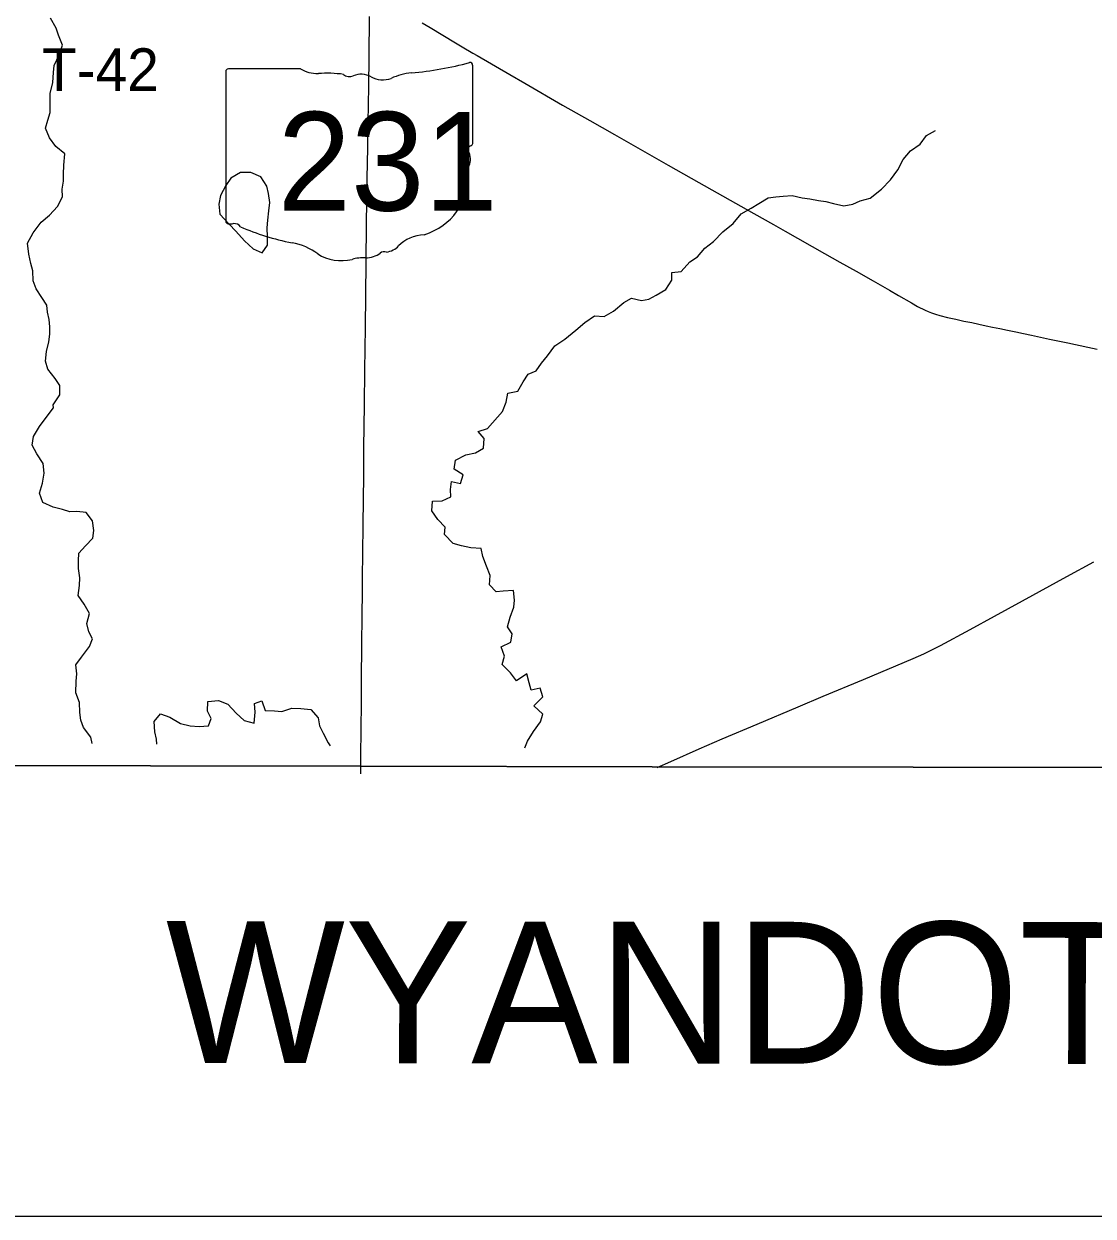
# Model space of a CAD drawing. Extents: x 0 to 34, y 0 to 22.
# Drawn here: x 5.721 to 6.435, y 14.1 to 14.896 of the extents above; entities that cross this region are included whole.
import ezdxf

# ---------------------------------------------------------------- set-up
doc = ezdxf.new("R2010")
doc.units = 0
for name, color, linetype in [('GM_X_Adjacent_County', 7, 'Continuous'), ('GM_X_Adjacent_County_Text', 7, 'Continuous'), ('GM_X_County', 7, 'Continuous'), ('GM_X_Minor_Lake', 7, 'Continuous'), ('GM_X_Minor_River', 7, 'Continuous'), ('GM_X_State_Location', 7, 'Continuous'), ('GM_X_State_Route', 7, 'Continuous'), ('GM_X_State_Shield', 7, 'Continuous'), ('GM_X_Township', 7, 'Continuous'), ('GM_X_Township_Road', 7, 'Continuous'), ('GM_X_Township_Road_Text', 7, 'Continuous'), ('SH_Data', 7, 'Continuous')]:
    doc.layers.add(name, color=color, linetype=linetype)

msp = doc.modelspace()

# ---------------------------------------------------------------- linework, layer by layer
at = {"layer": 'GM_X_Adjacent_County'}
for points in [[(2.6, 14.40919), (2.6, 14.1), (7.45277, 14.1)], [(7.45277, 14.1), (7.45284, 14.15055), (7.45459, 14.40015), (7.13726, 14.39886), (6.95145, 14.39952), (6.83768, 14.39906), (6.14063, 14.40011), (5.94628, 14.40039), (5.52367, 14.40104), (5.44111, 14.40116), (5.06657, 14.40173), (5.04041, 14.40177), (4.43815, 14.40265), (3.86539, 14.40349), (3.71208, 14.40564), (3.66948, 14.40585), (3.64498, 14.40529), (3.62218, 14.40551), (3.56097, 14.40598), (3.47236, 14.40671), (3.43312, 14.40703), (2.6, 14.40919)]]:
    msp.add_lwpolyline(points, dxfattribs=at)
at = {"layer": 'GM_X_County'}
msp.add_lwpolyline([(3.86539, 14.40349), (4.43815, 14.40265), (5.04041, 14.40177), (5.06657, 14.40173), (5.44111, 14.40116), (5.52367, 14.40104), (5.94628, 14.40039), (6.14063, 14.40011), (6.83768, 14.39906), (6.95145, 14.39952), (7.13726, 14.39886), (7.45459, 14.40015), (7.92809, 14.4004), (8.46143, 14.39951), (8.46274, 14.39956), (8.96099, 14.39844), (8.96486, 14.39847), (9.4, 14.3965)], dxfattribs=at)
at = {"layer": 'GM_X_Minor_Lake'}
for points in [[(5.87029, 14.79687), (5.86566, 14.7969), (5.85918, 14.79297), (5.85573, 14.78806), (5.85227, 14.78145), (5.85109, 14.77557), (5.8518, 14.76893), (5.85801, 14.76243), (5.86253, 14.75765), (5.86837, 14.75116), (5.87402, 14.7458), (5.88007, 14.7431)], [(5.88007, 14.7431), (5.88371, 14.74839), (5.88357, 14.75389), (5.88342, 14.75996), (5.88384, 14.76508), (5.88445, 14.77115), (5.88525, 14.77683), (5.88434, 14.78272), (5.88324, 14.78766), (5.87911, 14.79396), (5.87249, 14.79685), (5.87029, 14.79687)]]:
    msp.add_lwpolyline(points, dxfattribs=at)
at = {"layer": 'GM_X_Minor_River'}
for points in [[(5.74063, 14.63963), (5.74046, 14.6417), (5.74487, 14.64831), (5.74491, 14.65457), (5.74191, 14.65933), (5.73702, 14.66544), (5.73536, 14.67096), (5.73597, 14.6774), (5.73754, 14.68384), (5.73833, 14.68896), (5.73837, 14.6937), (5.73783, 14.69864), (5.73673, 14.70358), (5.7362, 14.70833), (5.73282, 14.71328), (5.72906, 14.7192), (5.72721, 14.72452), (5.72688, 14.73116), (5.72558, 14.73611), (5.7243, 14.74219), (5.7234, 14.7496), (5.72706, 14.75659), (5.73242, 14.76376), (5.73815, 14.76827), (5.7435, 14.77411), (5.74677, 14.78053), (5.74643, 14.78566), (5.74742, 14.79097), (5.74745, 14.79571), (5.74769, 14.80178), (5.74831, 14.80936), (5.74228, 14.81415), (5.73795, 14.81988), (5.73534, 14.82635), (5.7369, 14.83184), (5.73846, 14.83695), (5.73855, 14.84966), (5.74031, 14.85686), (5.74074, 14.86349), (5.74115, 14.86823), (5.74481, 14.87579), (5.74675, 14.88185), (5.74414, 14.88851), (5.74247, 14.89327), (5.73872, 14.89994)], [(6.04057, 14.63735), (6.04308, 14.6434), (6.04407, 14.64947), (6.05091, 14.65093), (6.05437, 14.65698), (6.05764, 14.66227), (6.06296, 14.66431), (6.06661, 14.6696), (6.07063, 14.6745), (6.07542, 14.68111), (6.08228, 14.68561), (6.08953, 14.69144), (6.09545, 14.6967), (6.10212, 14.70121), (6.10838, 14.70059), (6.11467, 14.70415), (6.12154, 14.70998), (6.12668, 14.71297), (6.1335, 14.71141), (6.13825, 14.71232), (6.14321, 14.71494), (6.14968, 14.71868), (6.15371, 14.72492), (6.15375, 14.73004), (6.15983, 14.73075), (6.16575, 14.73716), (6.17071, 14.74053), (6.17568, 14.74619), (6.18141, 14.7507), (6.18772, 14.75729), (6.19459, 14.76274), (6.19995, 14.76915), (6.20661, 14.7729), (6.21176, 14.77609), (6.21805, 14.77983), (6.22318, 14.78055), (6.22811, 14.78109), (6.234, 14.78142), (6.24081, 14.77985), (6.24574, 14.77924), (6.25162, 14.77806), (6.25654, 14.77746), (6.26166, 14.77609), (6.26848, 14.77452), (6.27455, 14.77561), (6.2795, 14.77785), (6.28616, 14.7797), (6.29379, 14.78572), (6.29972, 14.79193), (6.30451, 14.79854), (6.30816, 14.80553), (6.31295, 14.81137), (6.31943, 14.81569), (6.32365, 14.82154), (6.32974, 14.82491)], [(5.76658, 14.41548), (5.76555, 14.41989), (5.76086, 14.42619), (5.759, 14.43114), (5.75829, 14.43627), (5.75816, 14.44292), (5.75556, 14.44939), (5.75581, 14.45718), (5.75624, 14.46211), (5.75572, 14.46819), (5.75937, 14.47328), (5.76474, 14.48026), (5.76668, 14.48537), (5.76425, 14.49014), (5.76297, 14.49565), (5.76474, 14.50247), (5.76119, 14.50857), (5.75725, 14.51449), (5.75807, 14.52113), (5.7583, 14.52625), (5.75741, 14.53252), (5.75745, 14.53765), (5.75768, 14.54258), (5.76209, 14.54748), (5.76688, 14.55276), (5.76768, 14.55788), (5.76678, 14.56415), (5.76247, 14.56988), (5.75641, 14.5705), (5.75166, 14.57016), (5.74675, 14.57191), (5.7405, 14.57348), (5.73351, 14.57638), (5.73148, 14.58266), (5.73343, 14.58948), (5.73444, 14.59612), (5.73373, 14.60258), (5.72962, 14.60906), (5.72644, 14.61479), (5.72744, 14.62047), (5.73129, 14.62727), (5.73589, 14.63331), (5.74063, 14.63963)], [(6.00833, 14.59879), (6.00914, 14.60486), (6.016, 14.60841), (6.02265, 14.60969), (6.02799, 14.61287), (6.02823, 14.61913), (6.02429, 14.62391), (6.03056, 14.62594), (6.04057, 14.63735)], [(6.05548, 14.4127), (6.05722, 14.4171), (6.06126, 14.42353), (6.06587, 14.43013), (6.06762, 14.43524), (6.06141, 14.4408), (6.06753, 14.44663), (6.06568, 14.45253), (6.05979, 14.45125), (6.05831, 14.45601), (6.05685, 14.4621), (6.04998, 14.45741), (6.04585, 14.46276), (6.0404, 14.46831), (6.04197, 14.47399), (6.03974, 14.48008), (6.04622, 14.48325), (6.04702, 14.48875), (6.04384, 14.49353), (6.04579, 14.49996), (6.04813, 14.50659), (6.04855, 14.51133), (6.04784, 14.51779), (6.04101, 14.51728), (6.03627, 14.51675), (6.03194, 14.52153), (6.03238, 14.52779), (6.02996, 14.53388), (6.02736, 14.54036), (6.02627, 14.54568), (6.01945, 14.54631), (6.0132, 14.5475), (6.00771, 14.54906), (6.00189, 14.55519), (6.00231, 14.56012), (5.99742, 14.56509), (5.9933, 14.57082), (5.99392, 14.57727), (6.00037, 14.5776), (6.00608, 14.58021), (6.00575, 14.58515), (6.00655, 14.59045), (6.01261, 14.58927), (6.01437, 14.59495), (6.00833, 14.59879)], [(5.80971, 14.41506), (5.80954, 14.41839), (5.80844, 14.42333), (5.80793, 14.43017), (5.81215, 14.43545), (5.81839, 14.43312), (5.82556, 14.42888), (5.83199, 14.42731), (5.83806, 14.42688), (5.84413, 14.4274), (5.84607, 14.43232), (5.84364, 14.43709), (5.84389, 14.44373), (5.85091, 14.44424), (5.85715, 14.44191), (5.8626, 14.43579), (5.86806, 14.431), (5.87468, 14.42924), (5.87531, 14.43645), (5.87498, 14.44233), (5.87993, 14.444), (5.88215, 14.43772), (5.88841, 14.43729), (5.89314, 14.43687), (5.8998, 14.43909), (5.90587, 14.43904), (5.9125, 14.43823), (5.91739, 14.43268), (5.91829, 14.42736), (5.9209, 14.4224), (5.92407, 14.41592), (5.92551, 14.41395)]]:
    msp.add_lwpolyline(points, dxfattribs=at)
at = {"layer": 'GM_X_State_Route'}
msp.add_lwpolyline([(5.94588, 14.39531), (5.94595, 14.40393), (5.9462, 14.42794), (5.94632, 14.43969), (5.94636, 14.45864), (5.94654, 14.481), (5.94684, 14.5015), (5.94705, 14.51641), (5.94712, 14.52667), (5.94739, 14.5422), (5.94758, 14.56178), (5.9479, 14.59441), (5.94806, 14.61306), (5.94842, 14.64166), (5.94871, 14.66494), (5.94898, 14.69331), (5.94942, 14.73675), (5.94982, 14.76234), (5.95025, 14.79299), (5.95055, 14.81319), (5.95083, 14.83027), (5.95121, 14.85421), (5.95153, 14.87409), (5.95186, 14.90099)], dxfattribs=at)
at = {"layer": 'GM_X_State_Shield'}
for p, q in [((5.85588, 14.86435), (5.85588, 14.76429)), ((5.90576, 14.86607), (5.8575, 14.86607)), ((6.02067, 14.81621), (6.02067, 14.86855)), ((6.02065, 14.81622), (6.02067, 14.81621))]:
    msp.add_line(p, q, dxfattribs=at)
for centre, major_axis, start_param, end_param in [((5.85777, 14.86456), (0.00191, 0), 1.712693, 3.28349), ((5.91725, 14.87769), (0.01852, 0), 4.042523, 4.731795), ((5.92339, 14.8099), (0.06648, 0), 1.404758, 1.657858), ((5.94633, 14.85352), (0.01111, 0), 0.950623, 2.079405), ((5.98426, 14.83551), (0.03516, 0), 1.699011, 2.107814), ((5.96197, 15.00249), (0.17476, 0), 4.814394, 5.042369), ((6.01884, 14.86877), (0.00183, 0), 6.141152, 7.989035), ((5.93848, 14.86508), (0.00534, 0), 3.836095, 5.185415), ((5.96066, 14.86938), (0.01336, 0), 4.081561, 5.145723), ((6.01871, 14.81601), (0.00196, 0), 5.05454, 6.418171), ((6.02025, 14.81237), (0.00284, 0), 1.883978, 3.671073), ((6.00218, 14.80575), (0.01704, 0), 5.934695, 6.695948), ((6.02724, 14.7943), (0.0124, 0), 2.387724, 3.262537), ((5.97176, 14.78765), (0.04371, 0), 5.101752, 6.440018), ((5.85778, 14.76407), (0.00193, 0), 3.00124, 4.508301), ((5.85807, 14.77431), (0.0147, 0), 4.665946, 4.897461), ((5.86108, 14.75852), (0.0053, 0), 0.519207, 1.627899), ((5.92799, 14.84842), (0.1262, 0), 4.195997, 4.488961), ((5.99019, 14.7362), (0.02394, 0), 1.647645, 2.488434), ((5.89037, 14.71934), (0.03949, 0), 0.823519, 1.323587), ((5.96146, 14.74084), (0.00376, 0), 1.147584, 2.315152), ((5.95986, 14.75459), (0.01412, 0), 4.937069, 5.64225), ((5.93308, 14.75802), (0.02506, 0), 4.026481, 4.996735), ((5.94755, 14.72343), (0.02059, 0), 1.495662, 1.94098), ((5.94938, 14.75053), (0.01335, 0), 4.691044, 5.507374)]:
    msp.add_ellipse(centre, major_axis=major_axis, ratio=0.8, start_param=start_param, end_param=end_param, dxfattribs=at)
at = {"layer": 'GM_X_Township'}
msp.add_lwpolyline([(7.45459, 14.40015), (7.13726, 14.39886), (6.95145, 14.39952), (6.83768, 14.39906), (6.14063, 14.40011), (5.94628, 14.40039), (5.52367, 14.40104), (5.44111, 14.40116), (5.44669, 15.15063), (5.45044, 15.65487), (5.45419, 15.90393), (5.45428, 16.08137), (5.45292, 16.19179), (5.45515, 16.40295), (5.45701, 16.6786), (5.45812, 16.85635), (5.46352, 17.41199)], dxfattribs=at)
at = {"layer": 'GM_X_Township_Road'}
for points in [[(5.98686, 14.89674), (5.99223, 14.89359), (6.00925, 14.88329), (6.01354, 14.88079), (6.02081, 14.87659), (6.02375, 14.87484), (6.04549, 14.86218), (6.05544, 14.8564), (6.08074, 14.84181), (6.09882, 14.83149), (6.1153, 14.82212), (6.15118, 14.80173), (6.17161, 14.79021), (6.20832, 14.76948), (6.22159, 14.76202), (6.22943, 14.75759), (6.25566, 14.74277), (6.26596, 14.737), (6.27679, 14.7309), (6.28813, 14.72444), (6.29893, 14.71829), (6.30509, 14.71467), (6.31375, 14.70978), (6.31779, 14.70745), (6.32281, 14.70499), (6.32488, 14.704), (6.32706, 14.70308), (6.32965, 14.7022), (6.33268, 14.7013), (6.33779, 14.69996), (6.34327, 14.6988), (6.34873, 14.69762), (6.35391, 14.69657), (6.35866, 14.69558), (6.36364, 14.69453), (6.36789, 14.69363), (6.37277, 14.69265), (6.37793, 14.69154), (6.38341, 14.69043), (6.38858, 14.68932), (6.39375, 14.68826), (6.39981, 14.6869), (6.40589, 14.6856), (6.41809, 14.68301), (6.43142, 14.68017), (6.4378, 14.67881)], [(6.14394, 14.39946), (6.15297, 14.40349), (6.17199, 14.41196), (6.18738, 14.41865), (6.21056, 14.42848), (6.23804, 14.44012), (6.25465, 14.44713), (6.2816, 14.45842), (6.31482, 14.47243), (6.32195, 14.47553), (6.32729, 14.47804), (6.33313, 14.48096), (6.35282, 14.49159), (6.36914, 14.50062), (6.38795, 14.51092), (6.41739, 14.52705), (6.43543, 14.53684)]]:
    msp.add_lwpolyline(points, dxfattribs=at)
at = {"layer": 'SH_Data'}
msp.add_line((2.6, 14.1), (9.4, 14.1), dxfattribs=at)

# ---------------------------------------------------------------- texts
at = {"layer": 'GM_X_Adjacent_County_Text'}
msp.add_text('WYANDOT COUNTY', height=0.094697, rotation=359.93561, dxfattribs=at).set_placement((5.81572, 14.20229))
at = {"layer": 'GM_X_State_Location'}
for s in ['s', 'r']:
    msp.add_text(s, height=0.0000947, dxfattribs=at).set_placement((5.93642, 14.80767))
msp.add_text('231', height=0.0000947, rotation=0.00001, dxfattribs=at).set_placement((5.90299, 14.80078))
at = {"layer": 'GM_X_State_Shield'}
msp.add_text('231', height=0.065918, dxfattribs=at).set_placement((5.89036, 14.77135))
at = {"layer": 'GM_X_Township_Road_Text'}
msp.add_text('T-42', height=0.028409, rotation=0.00001, dxfattribs=at).set_placement((5.73299, 14.85133))

doc.saveas('drawing.dxf')
